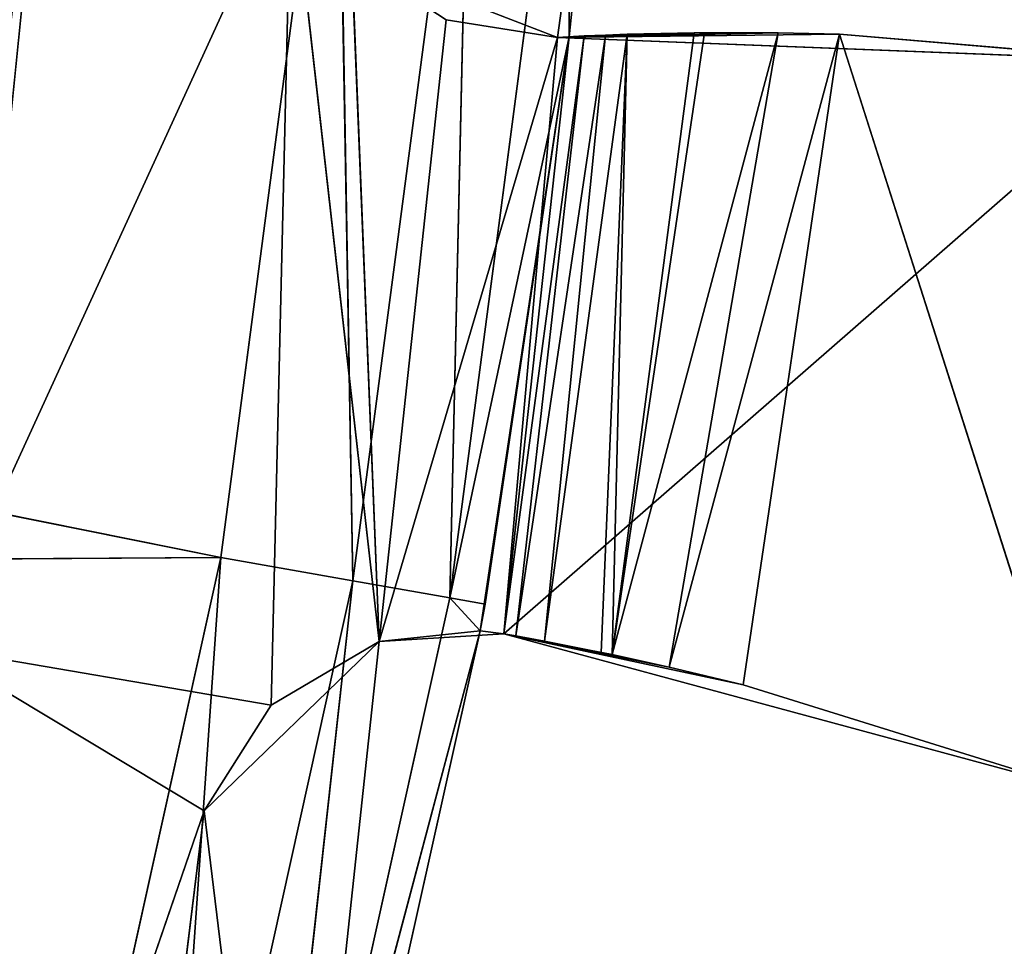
# Model space of a CAD drawing. Extents: x 0 to 110, y -110 to 0.
# Tile 1030 of 1056: x 91.67 to 95.34, y -63.05 to -59.59. Entities that reach past the tile are written whole.
import ezdxf

# ---------------------------------------------------------------- set-up
doc = ezdxf.new("R2010")
doc.units = 0
doc.header["$LTSCALE"] = 25.4
doc.layers.get('0').update_dxf_attribs({"color": 13, "linetype": 'CONTINUOUS'})

# ---------------------------------------------------------------- blocks, each defined once
blk = doc.blocks.new('REFLECTOR-LED-GU10-ES111-D')
at = {"color": 18}
for p, q in [((90.4131, 56, 68.2079), (92.3598, 56, 62.5434)), ((92.3598, 46, 62.5434), (90.4131, 56, 68.2079)), ((92.3598, 46, 62.5434), (90.4131, 56, 68.2079)), ((90.4131, 56, 68.2079), (92.3598, 56, 62.5434)), ((92.3598, 56, 62.5434), (91.3446, 56, 61.9331)), ((92.6102, 56, 62.1496), (91.3446, 56, 61.9331)), ((92.3598, 56, 62.5434), (91.3446, 56, 61.9331)), ((92.6102, 56, 62.1496), (91.3446, 56, 61.9331)), ((92.6847, 56, 59.0085), (91.3446, 56, 61.9331)), ((92.6847, 56, 59.0085), (91.3446, 56, 61.9331)), ((92.3598, 56, 62.5434), (92.6102, 56, 62.1496)), ((92.6102, 56, 62.1496), (92.3598, 46, 62.5434)), ((92.6102, 56, 62.1496), (92.3598, 46, 62.5434)), ((92.3598, 56, 62.5434), (92.6102, 56, 62.1496)), ((92.3598, 56, 62.5434), (92.3598, 46, 62.5434)), ((92.3598, 56, 62.5434), (92.3598, 46, 62.5434)), ((92.6847, 56, 59.0085), (92.6102, 56, 62.1496)), ((92.6102, 56, 62.1496), (93.0121, 56, 61.9124)), ((92.6847, 56, 59.0085), (92.6102, 56, 62.1496)), ((93.0121, 56, 61.9124), (92.6102, 46, 62.1496)), ((93.0121, 56, 61.9124), (92.6102, 46, 62.1496)), ((92.6102, 56, 62.1496), (93.0121, 56, 61.9124)), ((92.6102, 56, 62.1496), (92.6102, 46, 62.1496)), ((92.6102, 56, 62.1496), (92.6102, 46, 62.1496)), ((92.6847, 56, 59.0085), (93.0121, 56, 61.9124)), ((92.6847, 56, 59.0085), (93.0121, 56, 61.9124)), ((93.0121, 56, 61.9124), (92.9103, 56, 59.3634)), ((93.2619, 56, 59.5941), (92.9103, 56, 59.3634)), ((93.0121, 56, 61.9124), (92.9103, 56, 59.3634)), ((93.2619, 56, 59.5941), (92.9103, 56, 59.3634)), ((93.6773, 56, 59.6599), (93.0121, 56, 61.9124)), ((93.0121, 56, 61.9124), (93.4778, 56, 61.8833)), ((93.6773, 56, 59.6599), (93.0121, 56, 61.9124)), ((93.2619, 56, 59.5941), (93.0121, 56, 61.9124)), ((93.2619, 56, 59.5941), (93.0121, 56, 61.9124)), ((93.0121, 56, 61.9124), (93.4778, 56, 61.8833)), ((93.0121, 56, 61.9124), (93.4778, 53.4116, 61.8833)), ((93.0121, 56, 61.9124), (93.4778, 53.4116, 61.8833)), ((93.0121, 56, 61.9124), (93.3898, 53, 61.8719)), ((93.0121, 56, 61.9124), (93.3898, 53, 61.8719)), ((93.0121, 56, 61.9124), (93.0121, 46, 61.9124)), ((93.0121, 56, 61.9124), (93.0121, 46, 61.9124)), ((93.6773, 56, 59.6599), (93.2619, 56, 59.5941)), ((93.2619, 56, 59.5941), (93.2619, 46, 59.5941)), ((93.2619, 56, 59.5941), (93.2619, 46, 59.5941)), ((93.2619, 56, 59.5941), (93.6773, 46, 59.6599)), ((93.2619, 56, 59.5941), (93.6773, 46, 59.6599)), ((93.6773, 56, 59.6599), (93.2619, 56, 59.5941)), ((95.9229, 56, 59.7487), (93.4778, 56, 61.8833)), ((93.4778, 56, 61.8833), (95.6277, 56, 62.465)), ((95.9229, 56, 59.7487), (93.4778, 56, 61.8833)), ((93.6773, 56, 59.6599), (93.4778, 56, 61.8833)), ((93.6773, 56, 59.6599), (93.4778, 56, 61.8833)), ((93.4778, 53.4116, 61.8833), (93.4778, 56, 61.8833)), ((93.4778, 53.4116, 61.8833), (93.4778, 56, 61.8833)), ((93.5224, 53.5, 61.8912), (93.4778, 56, 61.8833)), ((93.6295, 53.6532, 61.9109), (93.4778, 56, 61.8833)), ((93.5224, 53.5, 61.8912), (93.4778, 56, 61.8833)), ((93.6295, 53.6532, 61.9109), (93.4778, 56, 61.8833)), ((93.8407, 53.8404, 61.9525), (93.4778, 56, 61.8833)), ((93.8407, 53.8404, 61.9525), (93.4778, 56, 61.8833)), ((93.8818, 53.866, 61.961), (93.4778, 56, 61.8833)), ((93.4778, 56, 61.8833), (95.6277, 56, 62.465)), ((93.4778, 56, 61.8833), (94.3696, 54, 62.0738)), ((93.4778, 56, 61.8833), (94.3696, 54, 62.0738)), ((93.4778, 56, 61.8833), (94.0945, 53.9593, 62.0076)), ((93.4778, 56, 61.8833), (94.0945, 53.9593, 62.0076)), ((93.8818, 53.866, 61.961), (93.4778, 56, 61.8833)), ((95.9229, 56, 59.7487), (93.6773, 56, 59.6599)), ((94.729, 54, 59.6486), (93.6773, 56, 59.6599)), ((93.6773, 56, 59.6599), (95.9229, 54, 59.7487)), ((94.729, 54, 59.6486), (93.6773, 56, 59.6599)), ((94.4999, 53.9736, 59.6432), (93.6773, 56, 59.6599)), ((94.4999, 53.9736, 59.6432), (93.6773, 56, 59.6599)), ((94.2262, 53.866, 59.6425), (93.6773, 56, 59.6599)), ((94.1873, 53.8425, 59.6429), (93.6773, 56, 59.6599)), ((94.2262, 53.866, 59.6425), (93.6773, 56, 59.6599)), ((94.1873, 53.8425, 59.6429), (93.6773, 56, 59.6599)), ((93.9378, 53.6186, 59.6485), (93.6773, 56, 59.6599)), ((93.9378, 53.6186, 59.6485), (93.6773, 56, 59.6599)), ((93.8566, 53.5001, 59.6514), (93.6773, 56, 59.6599)), ((93.6773, 46, 59.6599), (93.6773, 56, 59.6599)), ((93.6773, 56, 59.6599), (93.7209, 53, 59.6576)), ((93.6773, 56, 59.6599), (93.7209, 53, 59.6576)), ((93.6773, 56, 59.6599), (93.7768, 53.3277, 59.6549)), ((93.6773, 56, 59.6599), (93.7768, 53.3277, 59.6549)), ((93.8566, 53.5001, 59.6514), (93.6773, 56, 59.6599)), ((95.9229, 56, 59.7487), (93.6773, 56, 59.6599)), ((93.6773, 56, 59.6599), (95.9229, 54, 59.7487)), ((93.6773, 46, 59.6599), (93.6773, 56, 59.6599)), ((95.6277, 56, 62.465), (94.3696, 54, 62.0738)), ((95.6277, 56, 62.465), (94.3696, 54, 62.0738)), ((93.8818, 53.866, 61.961), (94.4999, 53.9736, 59.6432)), ((93.8818, 53.866, 61.961), (94.4999, 53.9736, 59.6432)), ((94.729, 54, 59.6486), (94.0945, 53.9593, 62.0076)), ((94.729, 54, 59.6486), (94.0945, 53.9593, 62.0076)), ((94.3696, 54, 62.0738), (94.0945, 53.9593, 62.0076)), ((94.3696, 54, 62.0738), (94.0945, 53.9593, 62.0076)), ((94.4999, 53.9736, 59.6432), (94.0945, 53.9593, 62.0076)), ((94.4999, 53.9736, 59.6432), (94.0945, 53.9593, 62.0076)), ((94.2262, 53.866, 59.6425), (94.4999, 53.9736, 59.6432)), ((94.2262, 53.866, 59.6425), (94.4999, 53.9736, 59.6432)), ((95.6277, 54, 62.465), (94.3696, 54, 62.0738)), ((94.3696, 54, 62.0738), (94.729, 54, 59.6486)), ((94.3696, 54, 62.0738), (94.729, 54, 59.6486)), ((95.6277, 54, 62.465), (94.3696, 54, 62.0738)), ((94.4999, 53.9736, 59.6432), (94.729, 54, 59.6486)), ((94.4999, 53.9736, 59.6432), (94.729, 54, 59.6486)), ((94.729, 54, 59.6486), (95.6277, 54, 62.465)), ((94.729, 54, 59.6486), (95.9229, 54, 59.7487)), ((94.729, 54, 59.6486), (95.6277, 54, 62.465)), ((94.729, 54, 59.6486), (95.9229, 54, 59.7487)), ((94.0945, 53.9593, 62.0076), (93.8818, 53.866, 61.961)), ((94.0945, 53.9593, 62.0076), (93.8818, 53.866, 61.961)), ((93.8818, 53.866, 61.961), (93.8407, 53.8404, 61.9525)), ((93.8818, 53.866, 61.961), (93.8407, 53.8404, 61.9525)), ((94.1873, 53.8425, 59.6429), (93.8818, 53.866, 61.961)), ((93.8818, 53.866, 61.961), (93.9378, 53.6186, 59.6485)), ((94.1873, 53.8425, 59.6429), (93.8818, 53.866, 61.961)), ((94.2262, 53.866, 59.6425), (93.8818, 53.866, 61.961)), ((94.2262, 53.866, 59.6425), (93.8818, 53.866, 61.961)), ((93.8818, 53.866, 61.961), (93.9378, 53.6186, 59.6485)), ((94.1873, 53.8425, 59.6429), (94.2262, 53.866, 59.6425)), ((94.1873, 53.8425, 59.6429), (94.2262, 53.866, 59.6425)), ((93.8407, 53.8404, 61.9525), (93.6295, 53.6532, 61.9109)), ((93.8407, 53.8404, 61.9525), (93.6295, 53.6532, 61.9109)), ((93.8407, 53.8404, 61.9525), (93.9378, 53.6186, 59.6485)), ((93.8407, 53.8404, 61.9525), (93.9378, 53.6186, 59.6485)), ((93.9378, 53.6186, 59.6485), (94.1873, 53.8425, 59.6429)), ((93.9378, 53.6186, 59.6485), (94.1873, 53.8425, 59.6429)), ((93.6295, 53.6532, 61.9109), (93.5224, 53.5, 61.8912)), ((93.6295, 53.6532, 61.9109), (93.5224, 53.5, 61.8912)), ((93.6295, 53.6532, 61.9109), (93.9378, 53.6186, 59.6485)), ((93.6295, 53.6532, 61.9109), (93.9378, 53.6186, 59.6485)), ((93.6295, 53.6532, 61.9109), (93.8566, 53.5001, 59.6514)), ((93.6295, 53.6532, 61.9109), (93.8566, 53.5001, 59.6514)), ((93.8566, 53.5001, 59.6514), (93.9378, 53.6186, 59.6485)), ((93.8566, 53.5001, 59.6514), (93.9378, 53.6186, 59.6485)), ((93.5224, 53.5, 61.8912), (93.4778, 53.4116, 61.8833)), ((93.5224, 53.5, 61.8912), (93.4778, 53.4116, 61.8833)), ((93.5224, 53.5, 61.8912), (93.8566, 53.5001, 59.6514)), ((93.5224, 53.5, 61.8912), (93.8566, 53.5001, 59.6514)), ((93.5224, 53.5, 61.8912), (93.7768, 53.3277, 59.6549)), ((93.5224, 53.5, 61.8912), (93.7768, 53.3277, 59.6549)), ((93.7768, 53.3277, 59.6549), (93.8566, 53.5001, 59.6514)), ((93.7768, 53.3277, 59.6549), (93.8566, 53.5001, 59.6514)), ((93.4778, 53.4116, 61.8833), (93.3898, 53, 61.8719)), ((93.4778, 53.4116, 61.8833), (93.3898, 53, 61.8719)), ((93.4778, 53.4116, 61.8833), (93.7768, 53.3277, 59.6549)), ((93.4778, 53.4116, 61.8833), (93.7768, 53.3277, 59.6549)), ((93.4778, 53.4116, 61.8833), (93.7209, 53, 59.6576)), ((93.4778, 53.4116, 61.8833), (93.7209, 53, 59.6576)), ((93.7209, 53, 59.6576), (93.7768, 53.3277, 59.6549)), ((93.7209, 53, 59.6576), (93.7768, 53.3277, 59.6549)), ((93.3898, 53, 61.8719), (93.0121, 46, 61.9124)), ((93.3898, 53, 61.8719), (93.0121, 46, 61.9124)), ((93.7209, 53, 59.6576), (93.3898, 53, 61.8719)), ((93.3898, 53, 61.8719), (93.4075, 46, 61.7723)), ((93.3898, 53, 61.8719), (93.4075, 46, 61.7723)), ((93.3898, 53, 61.8719), (93.3898, 46, 61.8719)), ((93.7209, 53, 59.6576), (93.3898, 53, 61.8719)), ((93.3898, 53, 61.8719), (93.3898, 46, 61.8719)), ((93.7209, 53, 59.6576), (93.4075, 46, 61.7723)), ((93.7209, 53, 59.6576), (93.4075, 46, 61.7723)), ((93.6773, 46, 59.6599), (93.7209, 53, 59.6576)), ((93.6773, 46, 59.6599), (93.7209, 53, 59.6576)), ((93.7209, 46, 59.6576), (93.7209, 53, 59.6576)), ((93.7209, 46, 59.6576), (93.7209, 53, 59.6576)), ((90.4131, 46, 68.2079), (92.3598, 46, 62.5434)), ((90.4131, 46, 68.2079), (92.3598, 46, 62.5434)), ((92.3598, 46, 62.5434), (91.648, 46, 68.3388)), ((92.3598, 46, 62.5434), (91.648, 46, 68.3388)), ((92.3598, 46, 62.5434), (92.6102, 46, 62.1496)), ((92.3598, 46, 62.5434), (92.6102, 46, 62.1496)), ((92.3598, 46, 62.5434), (93.0121, 46, 61.9124)), ((92.3598, 46, 62.5434), (93.0121, 46, 61.9124)), ((92.3598, 46, 62.5434), (92.6711, 46, 65.0939)), ((92.3598, 46, 62.5434), (92.6711, 46, 65.0939)), ((93.3898, 46, 61.8719), (92.5417, 45.5, 65.0593)), ((93.3898, 46, 61.8719), (92.5417, 45.5, 65.0593)), ((92.6102, 46, 62.1496), (93.0121, 46, 61.9124)), ((92.6102, 46, 62.1496), (93.0121, 46, 61.9124)), ((93.3898, 46, 61.8719), (92.6711, 46, 65.0939)), ((93.0121, 46, 61.9124), (92.6711, 46, 65.0939)), ((93.3898, 46, 61.8719), (92.6711, 46, 65.0939)), ((93.0121, 46, 61.9124), (92.6711, 46, 65.0939)), ((93.6773, 46, 59.6599), (92.9103, 46, 59.3634)), ((93.6773, 46, 59.6599), (92.9103, 46, 59.3634)), ((93.0121, 46, 61.9124), (93.3898, 46, 61.8719)), ((93.0121, 46, 61.9124), (93.3898, 46, 61.8719)), ((93.6773, 46, 59.6599), (93.2619, 46, 59.5941)), ((93.6773, 46, 59.6599), (93.2619, 46, 59.5941)), ((93.7209, 46, 59.6576), (93.2756, 45.5, 61.749)), ((93.4075, 46, 61.7723), (93.2756, 45.5, 61.749)), ((93.7209, 46, 59.6576), (93.2756, 45.5, 61.749)), ((93.4075, 46, 61.7723), (93.2756, 45.5, 61.749)), ((93.3898, 46, 61.8719), (93.2756, 45.5, 61.749)), ((93.3898, 46, 61.8719), (93.2756, 45.5, 61.749)), ((93.3898, 46, 61.8719), (93.4075, 46, 61.7723)), ((93.3898, 46, 61.8719), (93.4075, 46, 61.7723)), ((93.4075, 46, 61.7723), (93.7209, 46, 59.6576)), ((93.4075, 46, 61.7723), (93.7209, 46, 59.6576)), ((93.7209, 46, 59.6576), (93.6773, 46, 59.6599)), ((93.7209, 46, 59.6576), (93.6773, 46, 59.6599)), ((93.8516, 46, 58.3991), (93.6773, 46, 59.6599)), ((93.8516, 46, 58.3991), (93.6773, 46, 59.6599)), ((93.7209, 46, 59.6576), (93.7181, 45.5, 58.3874)), ((93.7209, 46, 59.6576), (93.7181, 45.5, 58.3874)), ((93.8516, 46, 58.3991), (93.7209, 46, 59.6576)), ((93.8516, 46, 58.3991), (93.7209, 46, 59.6576)), ((92.5417, 45.5, 65.0593), (93.2756, 45.5, 61.749)), ((92.9151, 45.134, 61.6855), (92.5417, 45.5, 65.0593)), ((92.9151, 45.134, 61.6855), (92.5417, 45.5, 65.0593)), ((92.5417, 45.5, 65.0593), (93.2756, 45.5, 61.749)), ((92.9151, 45.134, 61.6855), (93.2756, 45.5, 61.749)), ((92.9151, 45.134, 61.6855), (93.2756, 45.5, 61.749)), ((93.2756, 45.5, 61.749), (93.7181, 45.5, 58.3874)), ((93.3535, 45.134, 58.3555), (93.2756, 45.5, 61.749)), ((93.3535, 45.134, 58.3555), (93.2756, 45.5, 61.749)), ((93.2756, 45.5, 61.749), (93.7181, 45.5, 58.3874)), ((92.1881, 45.134, 64.9645), (92.9151, 45.134, 61.6855)), ((92.4227, 45, 61.5986), (92.1881, 45.134, 64.9645)), ((92.4227, 45, 61.5986), (92.1881, 45.134, 64.9645)), ((92.1881, 45.134, 64.9645), (92.9151, 45.134, 61.6855)), ((92.4227, 45, 61.5986), (92.9151, 45.134, 61.6855)), ((92.4227, 45, 61.5986), (92.9151, 45.134, 61.6855)), ((92.8554, 45, 58.3119), (92.9151, 45.134, 61.6855)), ((92.8554, 45, 58.3119), (92.9151, 45.134, 61.6855)), ((92.9151, 45.134, 61.6855), (93.3535, 45.134, 58.3555)), ((92.9151, 45.134, 61.6855), (93.3535, 45.134, 58.3555)), ((92.4227, 45, 61.5986), (79.0888, 45, 61.6882)), ((92.4227, 45, 61.5986), (79.0888, 45, 61.6882)), ((92.4227, 45, 61.5986), (79.6707, 45, 59.0445)), ((92.4227, 45, 61.5986), (79.6707, 45, 59.0445)), ((92.4227, 45, 61.5986), (91.7052, 45, 64.8351)), ((92.4227, 45, 61.5986), (91.7052, 45, 64.8351)), ((92.8554, 45, 58.3119), (92.4227, 45, 61.5986)), ((92.8554, 45, 58.3119), (92.4227, 45, 61.5986))]:
    blk.add_line(p, q, dxfattribs=at)
at = {"color": 7}
blk.add_line((91.5733, 47.5, 60.6028), (91.9525, 47.5, 56.874), dxfattribs=at)
at = {"color": 18}
mesh = blk.add_polyface(dxfattribs=at)
corners = [(90.4131, 56, 68.2079), (92.3598, 56, 62.5434), (91.3446, 56, 61.9331)]
mesh.append_faces([[corners[k] for k in face] for face in [(0, 1, 2)]], dxfattribs={"color": 18})
mesh = blk.add_polyface(dxfattribs=at)
corners = [(90.4131, 56, 68.2079), (90.4131, 46, 68.2079), (92.3598, 46, 62.5434)]
mesh.append_faces([[corners[k] for k in face] for face in [(0, 1, 2)]], dxfattribs={"color": 18})
mesh = blk.add_polyface(dxfattribs=at)
corners = [(90.4131, 56, 68.2079), (92.3598, 46, 62.5434), (92.3598, 56, 62.5434)]
mesh.append_faces([[corners[k] for k in face] for face in [(0, 1, 2)]], dxfattribs={"color": 18})
mesh = blk.add_polyface(dxfattribs=at)
corners = [(92.3598, 56, 62.5434), (92.6102, 56, 62.1496), (91.3446, 56, 61.9331)]
mesh.append_faces([[corners[k] for k in face] for face in [(0, 1, 2)]], dxfattribs={"color": 18})
mesh = blk.add_polyface(dxfattribs=at)
corners = [(92.6102, 56, 62.1496), (92.6847, 56, 59.0085), (91.3446, 56, 61.9331)]
mesh.append_faces([[corners[k] for k in face] for face in [(0, 1, 2)]], dxfattribs={"color": 18})
mesh = blk.add_polyface(dxfattribs=at)
corners = [(91.3446, 56, 61.9331), (92.6847, 56, 59.0085), (91.927, 56, 57.3232)]
mesh.append_faces([[corners[k] for k in face] for face in [(0, 1, 2)]], dxfattribs={"color": 18})
mesh = blk.add_polyface(dxfattribs=at)
corners = [(91.3446, 56, 61.9331), (91.927, 47, 57.3232), (91.3446, 47, 61.9331)]
mesh.append_faces([[corners[k] for k in face] for face in [(0, 1, 2)]], dxfattribs={"color": 18})
mesh = blk.add_polyface(dxfattribs=at)
corners = [(91.927, 56, 57.3232), (91.927, 47, 57.3232), (91.3446, 56, 61.9331)]
mesh.append_faces([[corners[k] for k in face] for face in [(0, 1, 2)]], dxfattribs={"color": 18})
mesh = blk.add_polyface(dxfattribs=at)
corners = [(92.6102, 56, 62.1496), (92.3598, 46, 62.5434), (92.6102, 46, 62.1496)]
mesh.append_faces([[corners[k] for k in face] for face in [(0, 1, 2)]], dxfattribs={"color": 18})
mesh = blk.add_polyface(dxfattribs=at)
corners = [(92.3598, 56, 62.5434), (92.3598, 46, 62.5434), (92.6102, 56, 62.1496)]
mesh.append_faces([[corners[k] for k in face] for face in [(0, 1, 2)]], dxfattribs={"color": 18})
mesh = blk.add_polyface(dxfattribs=at)
corners = [(92.6102, 56, 62.1496), (93.0121, 56, 61.9124), (92.6847, 56, 59.0085)]
mesh.append_faces([[corners[k] for k in face] for face in [(0, 1, 2)]], dxfattribs={"color": 18})
mesh = blk.add_polyface(dxfattribs=at)
corners = [(93.0121, 56, 61.9124), (92.6102, 46, 62.1496), (93.0121, 46, 61.9124)]
mesh.append_faces([[corners[k] for k in face] for face in [(0, 1, 2)]], dxfattribs={"color": 18})
mesh = blk.add_polyface(dxfattribs=at)
corners = [(93.0121, 56, 61.9124), (92.6102, 56, 62.1496), (92.6102, 46, 62.1496)]
mesh.append_faces([[corners[k] for k in face] for face in [(0, 1, 2)]], dxfattribs={"color": 18})
mesh = blk.add_polyface(dxfattribs=at)
corners = [(93.0121, 56, 61.9124), (92.9103, 56, 59.3634), (92.6847, 56, 59.0085)]
mesh.append_faces([[corners[k] for k in face] for face in [(0, 1, 2)]], dxfattribs={"color": 18})
mesh = blk.add_polyface(dxfattribs=at)
corners = [(93.0121, 56, 61.9124), (93.2619, 56, 59.5941), (92.9103, 56, 59.3634)]
mesh.append_faces([[corners[k] for k in face] for face in [(0, 1, 2)]], dxfattribs={"color": 18})
mesh = blk.add_polyface(dxfattribs=at)
corners = [(93.2619, 46, 59.5941), (92.9103, 56, 59.3634), (93.2619, 56, 59.5941)]
mesh.append_faces([[corners[k] for k in face] for face in [(0, 1, 2)]], dxfattribs={"color": 18})
mesh = blk.add_polyface(dxfattribs=at)
corners = [(93.0121, 56, 61.9124), (93.4778, 56, 61.8833), (93.6773, 56, 59.6599)]
mesh.append_faces([[corners[k] for k in face] for face in [(0, 1, 2)]], dxfattribs={"color": 18})
mesh = blk.add_polyface(dxfattribs=at)
corners = [(93.0121, 56, 61.9124), (93.6773, 56, 59.6599), (93.2619, 56, 59.5941)]
mesh.append_faces([[corners[k] for k in face] for face in [(0, 1, 2)]], dxfattribs={"color": 18})
mesh = blk.add_polyface(dxfattribs=at)
corners = [(93.4778, 56, 61.8833), (93.0121, 56, 61.9124), (93.4778, 53.4116, 61.8833)]
mesh.append_faces([[corners[k] for k in face] for face in [(0, 1, 2)]], dxfattribs={"color": 18})
mesh = blk.add_polyface(dxfattribs=at)
corners = [(93.4778, 53.4116, 61.8833), (93.0121, 56, 61.9124), (93.3898, 53, 61.8719)]
mesh.append_faces([[corners[k] for k in face] for face in [(0, 1, 2)]], dxfattribs={"color": 18})
mesh = blk.add_polyface(dxfattribs=at)
corners = [(93.3898, 53, 61.8719), (93.0121, 56, 61.9124), (93.0121, 46, 61.9124)]
mesh.append_faces([[corners[k] for k in face] for face in [(0, 1, 2)]], dxfattribs={"color": 18})
mesh = blk.add_polyface(dxfattribs=at)
corners = [(93.6773, 46, 59.6599), (93.2619, 46, 59.5941), (93.2619, 56, 59.5941)]
mesh.append_faces([[corners[k] for k in face] for face in [(0, 1, 2)]], dxfattribs={"color": 18})
mesh = blk.add_polyface(dxfattribs=at)
corners = [(93.6773, 46, 59.6599), (93.2619, 56, 59.5941), (93.6773, 56, 59.6599)]
mesh.append_faces([[corners[k] for k in face] for face in [(0, 1, 2)]], dxfattribs={"color": 18})
mesh = blk.add_polyface(dxfattribs=at)
corners = [(95.6277, 56, 62.465), (95.9229, 56, 59.7487), (93.4778, 56, 61.8833)]
mesh.append_faces([[corners[k] for k in face] for face in [(0, 1, 2)]], dxfattribs={"color": 18})
mesh = blk.add_polyface(dxfattribs=at)
corners = [(93.4778, 56, 61.8833), (95.9229, 56, 59.7487), (93.6773, 56, 59.6599)]
mesh.append_faces([[corners[k] for k in face] for face in [(0, 1, 2)]], dxfattribs={"color": 18})
mesh = blk.add_polyface(dxfattribs=at)
corners = [(93.5224, 53.5, 61.8912), (93.4778, 56, 61.8833), (93.4778, 53.4116, 61.8833)]
mesh.append_faces([[corners[k] for k in face] for face in [(0, 1, 2)]], dxfattribs={"color": 18})
mesh = blk.add_polyface(dxfattribs=at)
corners = [(93.6295, 53.6532, 61.9109), (93.4778, 56, 61.8833), (93.5224, 53.5, 61.8912)]
mesh.append_faces([[corners[k] for k in face] for face in [(0, 1, 2)]], dxfattribs={"color": 18})
mesh = blk.add_polyface(dxfattribs=at)
corners = [(93.8407, 53.8404, 61.9525), (93.4778, 56, 61.8833), (93.6295, 53.6532, 61.9109)]
mesh.append_faces([[corners[k] for k in face] for face in [(0, 1, 2)]], dxfattribs={"color": 18})
mesh = blk.add_polyface(dxfattribs=at)
corners = [(93.8818, 53.866, 61.961), (93.4778, 56, 61.8833), (93.8407, 53.8404, 61.9525)]
mesh.append_faces([[corners[k] for k in face] for face in [(0, 1, 2)]], dxfattribs={"color": 18})
mesh = blk.add_polyface(dxfattribs=at)
corners = [(95.6277, 56, 62.465), (93.4778, 56, 61.8833), (94.3696, 54, 62.0738)]
mesh.append_faces([[corners[k] for k in face] for face in [(0, 1, 2)]], dxfattribs={"color": 18})
mesh = blk.add_polyface(dxfattribs=at)
corners = [(94.3696, 54, 62.0738), (93.4778, 56, 61.8833), (94.0945, 53.9593, 62.0076)]
mesh.append_faces([[corners[k] for k in face] for face in [(0, 1, 2)]], dxfattribs={"color": 18})
mesh = blk.add_polyface(dxfattribs=at)
corners = [(94.0945, 53.9593, 62.0076), (93.4778, 56, 61.8833), (93.8818, 53.866, 61.961)]
mesh.append_faces([[corners[k] for k in face] for face in [(0, 1, 2)]], dxfattribs={"color": 18})
mesh = blk.add_polyface(dxfattribs=at)
corners = [(95.9229, 54, 59.7487), (94.729, 54, 59.6486), (93.6773, 56, 59.6599)]
mesh.append_faces([[corners[k] for k in face] for face in [(0, 1, 2)]], dxfattribs={"color": 18})
mesh = blk.add_polyface(dxfattribs=at)
corners = [(94.729, 54, 59.6486), (94.4999, 53.9736, 59.6432), (93.6773, 56, 59.6599)]
mesh.append_faces([[corners[k] for k in face] for face in [(0, 1, 2)]], dxfattribs={"color": 18})
mesh = blk.add_polyface(dxfattribs=at)
corners = [(94.4999, 53.9736, 59.6432), (94.2262, 53.866, 59.6425), (93.6773, 56, 59.6599)]
mesh.append_faces([[corners[k] for k in face] for face in [(0, 1, 2)]], dxfattribs={"color": 18})
mesh = blk.add_polyface(dxfattribs=at)
corners = [(94.2262, 53.866, 59.6425), (94.1873, 53.8425, 59.6429), (93.6773, 56, 59.6599)]
mesh.append_faces([[corners[k] for k in face] for face in [(0, 1, 2)]], dxfattribs={"color": 18})
mesh = blk.add_polyface(dxfattribs=at)
corners = [(94.1873, 53.8425, 59.6429), (93.9378, 53.6186, 59.6485), (93.6773, 56, 59.6599)]
mesh.append_faces([[corners[k] for k in face] for face in [(0, 1, 2)]], dxfattribs={"color": 18})
mesh = blk.add_polyface(dxfattribs=at)
corners = [(93.9378, 53.6186, 59.6485), (93.8566, 53.5001, 59.6514), (93.6773, 56, 59.6599)]
mesh.append_faces([[corners[k] for k in face] for face in [(0, 1, 2)]], dxfattribs={"color": 18})
mesh = blk.add_polyface(dxfattribs=at)
corners = [(93.7209, 53, 59.6576), (93.6773, 46, 59.6599), (93.6773, 56, 59.6599)]
mesh.append_faces([[corners[k] for k in face] for face in [(0, 1, 2)]], dxfattribs={"color": 18})
mesh = blk.add_polyface(dxfattribs=at)
corners = [(93.7768, 53.3277, 59.6549), (93.7209, 53, 59.6576), (93.6773, 56, 59.6599)]
mesh.append_faces([[corners[k] for k in face] for face in [(0, 1, 2)]], dxfattribs={"color": 18})
mesh = blk.add_polyface(dxfattribs=at)
corners = [(93.8566, 53.5001, 59.6514), (93.7768, 53.3277, 59.6549), (93.6773, 56, 59.6599)]
mesh.append_faces([[corners[k] for k in face] for face in [(0, 1, 2)]], dxfattribs={"color": 18})
mesh = blk.add_polyface(dxfattribs=at)
corners = [(95.9229, 54, 59.7487), (93.6773, 56, 59.6599), (95.9229, 56, 59.7487)]
mesh.append_faces([[corners[k] for k in face] for face in [(0, 1, 2)]], dxfattribs={"color": 18})
mesh = blk.add_polyface(dxfattribs=at)
corners = [(95.6277, 56, 62.465), (94.3696, 54, 62.0738), (95.6277, 54, 62.465)]
mesh.append_faces([[corners[k] for k in face] for face in [(0, 1, 2)]], dxfattribs={"color": 18})
mesh = blk.add_polyface(dxfattribs=at)
corners = [(94.0945, 53.9593, 62.0076), (93.8818, 53.866, 61.961), (94.4999, 53.9736, 59.6432)]
mesh.append_faces([[corners[k] for k in face] for face in [(0, 1, 2)]], dxfattribs={"color": 18})
mesh = blk.add_polyface(dxfattribs=at)
corners = [(93.8818, 53.866, 61.961), (94.2262, 53.866, 59.6425), (94.4999, 53.9736, 59.6432)]
mesh.append_faces([[corners[k] for k in face] for face in [(0, 1, 2)]], dxfattribs={"color": 18})
mesh = blk.add_polyface(dxfattribs=at)
corners = [(94.0945, 53.9593, 62.0076), (94.4999, 53.9736, 59.6432), (94.729, 54, 59.6486)]
mesh.append_faces([[corners[k] for k in face] for face in [(0, 1, 2)]], dxfattribs={"color": 18})
mesh = blk.add_polyface(dxfattribs=at)
corners = [(94.3696, 54, 62.0738), (94.0945, 53.9593, 62.0076), (94.729, 54, 59.6486)]
mesh.append_faces([[corners[k] for k in face] for face in [(0, 1, 2)]], dxfattribs={"color": 18})
mesh = blk.add_polyface(dxfattribs=at)
corners = [(95.6277, 54, 62.465), (94.3696, 54, 62.0738), (94.729, 54, 59.6486)]
mesh.append_faces([[corners[k] for k in face] for face in [(0, 1, 2)]], dxfattribs={"color": 18})
mesh = blk.add_polyface(dxfattribs=at)
corners = [(95.6277, 54, 62.465), (94.729, 54, 59.6486), (95.9229, 54, 59.7487)]
mesh.append_faces([[corners[k] for k in face] for face in [(0, 1, 2)]], dxfattribs={"color": 18})
mesh = blk.add_polyface(dxfattribs=at)
corners = [(93.8818, 53.866, 61.961), (93.8407, 53.8404, 61.9525), (93.9378, 53.6186, 59.6485)]
mesh.append_faces([[corners[k] for k in face] for face in [(0, 1, 2)]], dxfattribs={"color": 18})
mesh = blk.add_polyface(dxfattribs=at)
corners = [(93.8818, 53.866, 61.961), (93.9378, 53.6186, 59.6485), (94.1873, 53.8425, 59.6429)]
mesh.append_faces([[corners[k] for k in face] for face in [(0, 1, 2)]], dxfattribs={"color": 18})
mesh = blk.add_polyface(dxfattribs=at)
corners = [(93.8818, 53.866, 61.961), (94.1873, 53.8425, 59.6429), (94.2262, 53.866, 59.6425)]
mesh.append_faces([[corners[k] for k in face] for face in [(0, 1, 2)]], dxfattribs={"color": 18})
mesh = blk.add_polyface(dxfattribs=at)
corners = [(93.8407, 53.8404, 61.9525), (93.6295, 53.6532, 61.9109), (93.9378, 53.6186, 59.6485)]
mesh.append_faces([[corners[k] for k in face] for face in [(0, 1, 2)]], dxfattribs={"color": 18})
mesh = blk.add_polyface(dxfattribs=at)
corners = [(93.6295, 53.6532, 61.9109), (93.5224, 53.5, 61.8912), (93.8566, 53.5001, 59.6514)]
mesh.append_faces([[corners[k] for k in face] for face in [(0, 1, 2)]], dxfattribs={"color": 18})
mesh = blk.add_polyface(dxfattribs=at)
corners = [(93.6295, 53.6532, 61.9109), (93.8566, 53.5001, 59.6514), (93.9378, 53.6186, 59.6485)]
mesh.append_faces([[corners[k] for k in face] for face in [(0, 1, 2)]], dxfattribs={"color": 18})
mesh = blk.add_polyface(dxfattribs=at)
corners = [(93.5224, 53.5, 61.8912), (93.4778, 53.4116, 61.8833), (93.7768, 53.3277, 59.6549)]
mesh.append_faces([[corners[k] for k in face] for face in [(0, 1, 2)]], dxfattribs={"color": 18})
mesh = blk.add_polyface(dxfattribs=at)
corners = [(93.8566, 53.5001, 59.6514), (93.5224, 53.5, 61.8912), (93.7768, 53.3277, 59.6549)]
mesh.append_faces([[corners[k] for k in face] for face in [(0, 1, 2)]], dxfattribs={"color": 18})
mesh = blk.add_polyface(dxfattribs=at)
corners = [(93.4778, 53.4116, 61.8833), (93.3898, 53, 61.8719), (93.7209, 53, 59.6576)]
mesh.append_faces([[corners[k] for k in face] for face in [(0, 1, 2)]], dxfattribs={"color": 18})
mesh = blk.add_polyface(dxfattribs=at)
corners = [(93.4778, 53.4116, 61.8833), (93.7209, 53, 59.6576), (93.7768, 53.3277, 59.6549)]
mesh.append_faces([[corners[k] for k in face] for face in [(0, 1, 2)]], dxfattribs={"color": 18})
mesh = blk.add_polyface(dxfattribs=at)
corners = [(93.3898, 53, 61.8719), (93.0121, 46, 61.9124), (93.3898, 46, 61.8719)]
mesh.append_faces([[corners[k] for k in face] for face in [(0, 1, 2)]], dxfattribs={"color": 18})
mesh = blk.add_polyface(dxfattribs=at)
corners = [(93.3898, 53, 61.8719), (93.4075, 46, 61.7723), (93.7209, 53, 59.6576)]
mesh.append_faces([[corners[k] for k in face] for face in [(0, 1, 2)]], dxfattribs={"color": 18})
mesh = blk.add_polyface(dxfattribs=at)
corners = [(93.3898, 53, 61.8719), (93.3898, 46, 61.8719), (93.4075, 46, 61.7723)]
mesh.append_faces([[corners[k] for k in face] for face in [(0, 1, 2)]], dxfattribs={"color": 18})
mesh = blk.add_polyface(dxfattribs=at)
corners = [(93.7209, 53, 59.6576), (93.4075, 46, 61.7723), (93.7209, 46, 59.6576)]
mesh.append_faces([[corners[k] for k in face] for face in [(0, 1, 2)]], dxfattribs={"color": 18})
mesh = blk.add_polyface(dxfattribs=at)
corners = [(93.7209, 46, 59.6576), (93.6773, 46, 59.6599), (93.7209, 53, 59.6576)]
mesh.append_faces([[corners[k] for k in face] for face in [(0, 1, 2)]], dxfattribs={"color": 18})
at = {"color": 7}
mesh = blk.add_polyface(dxfattribs=at)
corners = [(91.5733, 47.5, 60.6028), (91.9525, 47.5, 56.874), (55, 47.5, 55)]
mesh.append_faces([[corners[k] for k in face] for face in [(0, 1, 2)]], dxfattribs={"color": 7})
at = {"color": 18}
mesh = blk.add_polyface(dxfattribs=at)
corners = [(91.3446, 47, 61.9331), (91.927, 47, 57.3232), (55, 47, 55)]
mesh.append_faces([[corners[k] for k in face] for face in [(0, 1, 2)]], dxfattribs={"color": 18})
mesh = blk.add_polyface(dxfattribs=at)
corners = [(91.648, 46, 68.3388), (92.3598, 46, 62.5434), (90.4131, 46, 68.2079)]
mesh.append_faces([[corners[k] for k in face] for face in [(0, 1, 2)]], dxfattribs={"color": 18})
mesh = blk.add_polyface(dxfattribs=at)
corners = [(91.648, 46, 68.3388), (92.6711, 46, 65.0939), (92.3598, 46, 62.5434)]
mesh.append_faces([[corners[k] for k in face] for face in [(0, 1, 2)]], dxfattribs={"color": 18})
mesh = blk.add_polyface(dxfattribs=at)
corners = [(92.3598, 46, 62.5434), (93.0121, 46, 61.9124), (92.6102, 46, 62.1496)]
mesh.append_faces([[corners[k] for k in face] for face in [(0, 1, 2)]], dxfattribs={"color": 18})
mesh = blk.add_polyface(dxfattribs=at)
corners = [(92.6711, 46, 65.0939), (93.0121, 46, 61.9124), (92.3598, 46, 62.5434)]
mesh.append_faces([[corners[k] for k in face] for face in [(0, 1, 2)]], dxfattribs={"color": 18})
mesh = blk.add_polyface(dxfattribs=at)
corners = [(93.3898, 46, 61.8719), (92.5417, 45.5, 65.0593), (93.2756, 45.5, 61.749)]
mesh.append_faces([[corners[k] for k in face] for face in [(0, 1, 2)]], dxfattribs={"color": 18})
mesh = blk.add_polyface(dxfattribs=at)
corners = [(92.6711, 46, 65.0939), (92.5417, 45.5, 65.0593), (93.3898, 46, 61.8719)]
mesh.append_faces([[corners[k] for k in face] for face in [(0, 1, 2)]], dxfattribs={"color": 18})
mesh = blk.add_polyface(dxfattribs=at)
corners = [(92.6711, 46, 65.0939), (93.3898, 46, 61.8719), (93.0121, 46, 61.9124)]
mesh.append_faces([[corners[k] for k in face] for face in [(0, 1, 2)]], dxfattribs={"color": 18})
mesh = blk.add_polyface(dxfattribs=at)
corners = [(93.6773, 46, 59.6599), (92.9103, 46, 59.3634), (93.2619, 46, 59.5941)]
mesh.append_faces([[corners[k] for k in face] for face in [(0, 1, 2)]], dxfattribs={"color": 18})
mesh = blk.add_polyface(dxfattribs=at)
corners = [(93.6773, 46, 59.6599), (93.8516, 46, 58.3991), (92.9103, 46, 59.3634)]
mesh.append_faces([[corners[k] for k in face] for face in [(0, 1, 2)]], dxfattribs={"color": 18})
mesh = blk.add_polyface(dxfattribs=at)
corners = [(93.7209, 46, 59.6576), (93.2756, 45.5, 61.749), (93.7181, 45.5, 58.3874)]
mesh.append_faces([[corners[k] for k in face] for face in [(0, 1, 2)]], dxfattribs={"color": 18})
mesh = blk.add_polyface(dxfattribs=at)
corners = [(93.4075, 46, 61.7723), (93.2756, 45.5, 61.749), (93.7209, 46, 59.6576)]
mesh.append_faces([[corners[k] for k in face] for face in [(0, 1, 2)]], dxfattribs={"color": 18})
mesh = blk.add_polyface(dxfattribs=at)
corners = [(93.3898, 46, 61.8719), (93.2756, 45.5, 61.749), (93.4075, 46, 61.7723)]
mesh.append_faces([[corners[k] for k in face] for face in [(0, 1, 2)]], dxfattribs={"color": 18})
mesh = blk.add_polyface(dxfattribs=at)
corners = [(93.6773, 46, 59.6599), (93.7209, 46, 59.6576), (93.8516, 46, 58.3991)]
mesh.append_faces([[corners[k] for k in face] for face in [(0, 1, 2)]], dxfattribs={"color": 18})
mesh = blk.add_polyface(dxfattribs=at)
corners = [(93.7209, 46, 59.6576), (93.7181, 45.5, 58.3874), (93.8516, 46, 58.3991)]
mesh.append_faces([[corners[k] for k in face] for face in [(0, 1, 2)]], dxfattribs={"color": 18})
mesh = blk.add_polyface(dxfattribs=at)
corners = [(92.5417, 45.5, 65.0593), (92.1881, 45.134, 64.9645), (92.9151, 45.134, 61.6855)]
mesh.append_faces([[corners[k] for k in face] for face in [(0, 1, 2)]], dxfattribs={"color": 18})
mesh = blk.add_polyface(dxfattribs=at)
corners = [(92.5417, 45.5, 65.0593), (92.9151, 45.134, 61.6855), (93.2756, 45.5, 61.749)]
mesh.append_faces([[corners[k] for k in face] for face in [(0, 1, 2)]], dxfattribs={"color": 18})
mesh = blk.add_polyface(dxfattribs=at)
corners = [(93.2756, 45.5, 61.749), (92.9151, 45.134, 61.6855), (93.3535, 45.134, 58.3555)]
mesh.append_faces([[corners[k] for k in face] for face in [(0, 1, 2)]], dxfattribs={"color": 18})
mesh = blk.add_polyface(dxfattribs=at)
corners = [(93.2756, 45.5, 61.749), (93.3535, 45.134, 58.3555), (93.7181, 45.5, 58.3874)]
mesh.append_faces([[corners[k] for k in face] for face in [(0, 1, 2)]], dxfattribs={"color": 18})
mesh = blk.add_polyface(dxfattribs=at)
corners = [(92.1881, 45.134, 64.9645), (91.7052, 45, 64.8351), (92.4227, 45, 61.5986)]
mesh.append_faces([[corners[k] for k in face] for face in [(0, 1, 2)]], dxfattribs={"color": 18})
mesh = blk.add_polyface(dxfattribs=at)
corners = [(92.1881, 45.134, 64.9645), (92.4227, 45, 61.5986), (92.9151, 45.134, 61.6855)]
mesh.append_faces([[corners[k] for k in face] for face in [(0, 1, 2)]], dxfattribs={"color": 18})
mesh = blk.add_polyface(dxfattribs=at)
corners = [(92.9151, 45.134, 61.6855), (92.4227, 45, 61.5986), (92.8554, 45, 58.3119)]
mesh.append_faces([[corners[k] for k in face] for face in [(0, 1, 2)]], dxfattribs={"color": 18})
mesh = blk.add_polyface(dxfattribs=at)
corners = [(92.9151, 45.134, 61.6855), (92.8554, 45, 58.3119), (93.3535, 45.134, 58.3555)]
mesh.append_faces([[corners[k] for k in face] for face in [(0, 1, 2)]], dxfattribs={"color": 18})
mesh = blk.add_polyface(dxfattribs=at)
corners = [(91.7052, 45, 64.8351), (78.2244, 45, 64.2535), (79.0888, 45, 61.6882)]
mesh.append_faces([[corners[k] for k in face] for face in [(0, 1, 2)]], dxfattribs={"color": 18})
mesh = blk.add_polyface(dxfattribs=at)
corners = [(79.0888, 45, 61.6882), (79.6707, 45, 59.0445), (92.4227, 45, 61.5986)]
mesh.append_faces([[corners[k] for k in face] for face in [(0, 1, 2)]], dxfattribs={"color": 18})
mesh = blk.add_polyface(dxfattribs=at)
corners = [(91.7052, 45, 64.8351), (79.0888, 45, 61.6882), (92.4227, 45, 61.5986)]
mesh.append_faces([[corners[k] for k in face] for face in [(0, 1, 2)]], dxfattribs={"color": 18})
mesh = blk.add_polyface(dxfattribs=at)
corners = [(92.4227, 45, 61.5986), (79.6707, 45, 59.0445), (92.8554, 45, 58.3119)]
mesh.append_faces([[corners[k] for k in face] for face in [(0, 1, 2)]], dxfattribs={"color": 18})

msp = doc.modelspace()

# ---------------------------------------------------------------- block references
at = {"color": 0, "extrusion": (0, -1, -3.82857e-16)}
msp.add_blockref('REFLECTOR-LED-GU10-ES111-D', (0, 0), dxfattribs=at)

doc.saveas('drawing.dxf')
